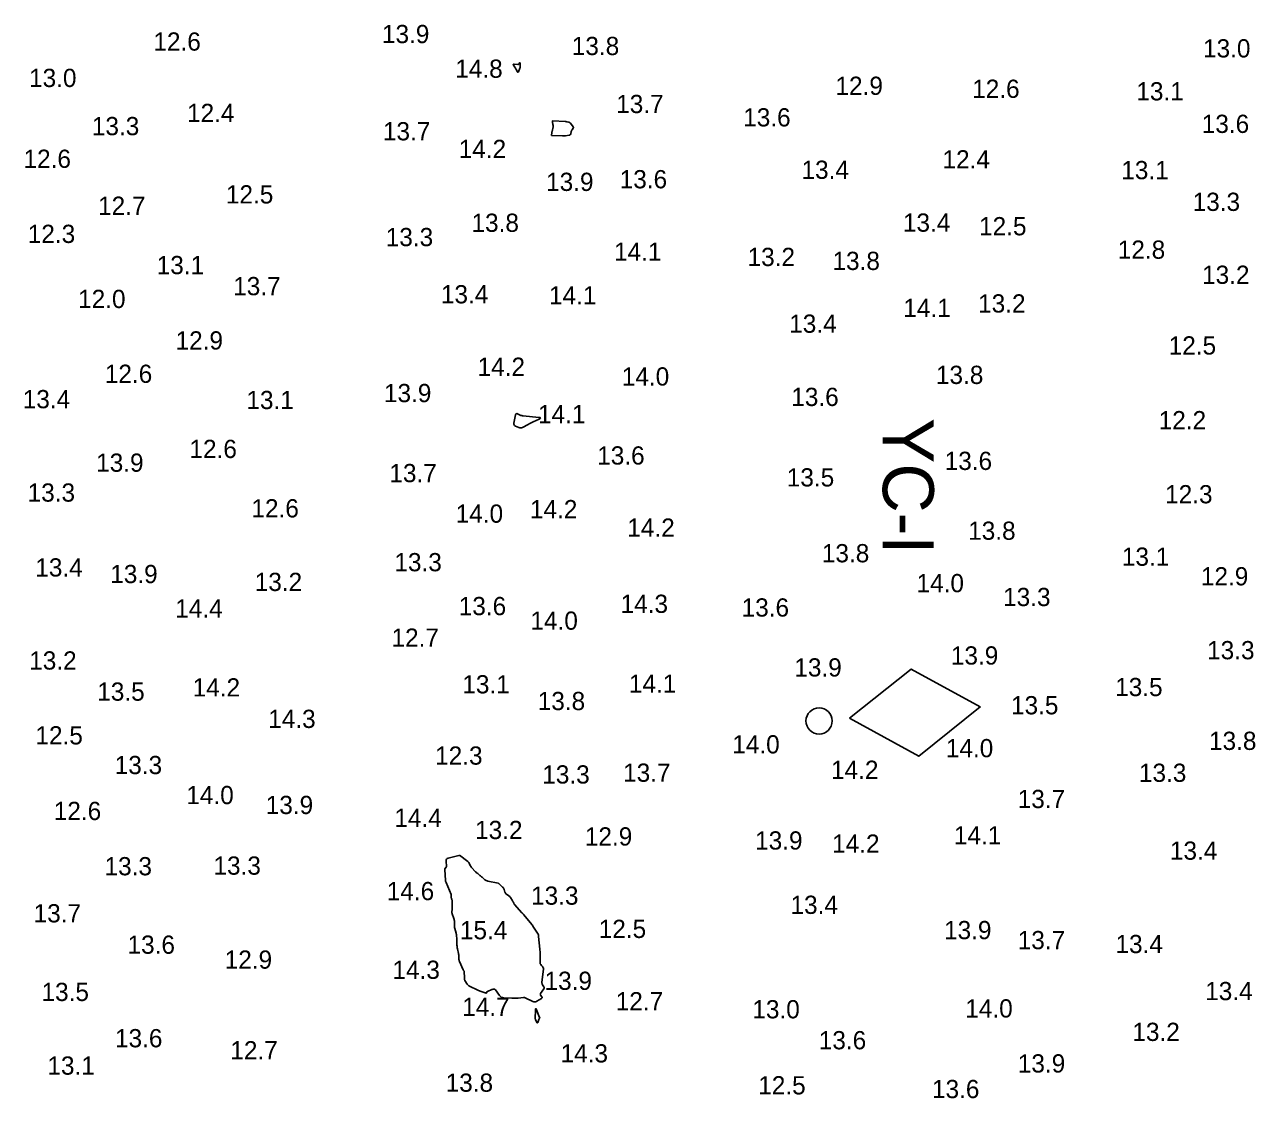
# Model space of a CAD drawing. Extents: x 1023796 to 1112670, y 656573 to 837340.
# Drawn here: x 1101088.4 to 1101426.1, y 688920.4 to 689214.9 of the extents above; entities that cross this region are included whole.
import ezdxf

# ---------------------------------------------------------------- set-up
doc = ezdxf.new("R2010")
doc.units = 0
for name, color, linetype in [('V-CHAN-CONT-15FT', 7, 'Continuous'), ('V-CHAN-NAID', 7, 'Continuous'), ('V-TOPO-SOUN', 7, 'Continuous')]:
    doc.layers.add(name, color=color, linetype=linetype)

msp = doc.modelspace()

# ---------------------------------------------------------------- linework, layer by layer
at = {"layer": 'V-CHAN-CONT-15FT'}
for points in [[(1101224.36, 689203.3), (1101224.33, 689203.15), (1101224.28, 689203), (1101223.86, 689202), (1101223.79, 689201.88), (1101223.72, 689201.83), (1101223.64, 689201.87), (1101223.56, 689201.99), (1101223.21, 689202.66), (1101223.14, 689202.81), (1101223.05, 689202.96), (1101222.97, 689203.1), (1101222.88, 689203.24), (1101222.51, 689203.81), (1101222.45, 689203.93), (1101222.45, 689204.01), (1101222.52, 689204.05), (1101222.66, 689204.06), (1101223.67, 689203.97), (1101223.76, 689203.98), (1101223.83, 689204), (1101223.9, 689204.05), (1101223.96, 689204.11), (1101224.17, 689204.42), (1101224.21, 689204.48), (1101224.25, 689204.49), (1101224.27, 689204.46), (1101224.29, 689204.39), (1101224.37, 689203.62), (1101224.37, 689203.46)], [(1101238.44, 689185.87), (1101238.4, 689185.76), (1101238.36, 689185.63), (1101238.19, 689184.94), (1101238.14, 689184.8), (1101238.05, 689184.69), (1101237.94, 689184.62), (1101237.79, 689184.58), (1101236.8, 689184.44), (1101236.58, 689184.41), (1101236.36, 689184.39), (1101236.14, 689184.39), (1101235.92, 689184.39), (1101233.08, 689184.49), (1101232.98, 689184.51), (1101232.92, 689184.56), (1101232.89, 689184.63), (1101232.9, 689184.73), (1101232.98, 689185.18), (1101233, 689185.29), (1101233.03, 689185.4), (1101233.05, 689185.51), (1101233.08, 689185.62), (1101233.38, 689186.88), (1101233.4, 689186.97), (1101233.4, 689187.06), (1101233.4, 689187.14), (1101233.39, 689187.23), (1101233.31, 689187.58), (1101233.29, 689187.66), (1101233.27, 689187.75), (1101233.26, 689187.84), (1101233.24, 689187.92), (1101233.16, 689188.33), (1101233.16, 689188.41), (1101233.18, 689188.47), (1101233.24, 689188.51), (1101233.32, 689188.51), (1101236.68, 689188.35), (1101236.81, 689188.35), (1101236.94, 689188.33), (1101237.07, 689188.31), (1101237.2, 689188.28), (1101237.71, 689188.17), (1101237.83, 689188.13), (1101237.94, 689188.07), (1101238.04, 689188), (1101238.13, 689187.9), (1101238.87, 689186.92), (1101238.93, 689186.82), (1101238.95, 689186.71), (1101238.93, 689186.61), (1101238.88, 689186.51), (1101238.57, 689186.09), (1101238.5, 689185.99)], [(1101227.18, 689105.62), (1101226.84, 689105.45), (1101226.51, 689105.27), (1101224.96, 689104.44), (1101224.72, 689104.34), (1101224.48, 689104.3), (1101224.24, 689104.32), (1101224, 689104.4), (1101223.01, 689104.83), (1101222.8, 689104.96), (1101222.67, 689105.12), (1101222.61, 689105.33), (1101222.62, 689105.57), (1101223.08, 689107.93), (1101223.14, 689108.1), (1101223.24, 689108.2), (1101223.38, 689108.23), (1101223.56, 689108.18), (1101224.35, 689107.83), (1101224.54, 689107.75), (1101224.75, 689107.69), (1101224.96, 689107.64), (1101225.17, 689107.61), (1101229.45, 689107.2), (1101229.78, 689107.14), (1101229.9, 689107.04), (1101229.81, 689106.91), (1101229.53, 689106.74), (1101227.87, 689105.96), (1101227.52, 689105.79)], [(1101207.58, 688958.27), (1101207.54, 688958.46), (1101207.53, 688958.64), (1101207.5, 688959.41), (1101207.48, 688959.6), (1101207.46, 688959.79), (1101207.43, 688959.98), (1101207.4, 688960.16), (1101207.12, 688961.43), (1101207.07, 688961.67), (1101207.03, 688961.91), (1101207.01, 688962.15), (1101206.99, 688962.39), (1101206.94, 688963.48), (1101206.94, 688963.66), (1101206.93, 688963.85), (1101206.92, 688964.03), (1101206.91, 688964.22), (1101206.88, 688964.96), (1101206.87, 688965.15), (1101206.85, 688965.33), (1101206.81, 688965.51), (1101206.77, 688965.69), (1101206.4, 688967.02), (1101206.35, 688967.24), (1101206.31, 688967.47), (1101206.29, 688967.69), (1101206.28, 688967.92), (1101206.28, 688968.82), (1101206.27, 688969.05), (1101206.25, 688969.27), (1101206.2, 688969.49), (1101206.13, 688969.7), (1101205.68, 688970.97), (1101205.64, 688971.12), (1101205.61, 688971.28), (1101205.6, 688971.44), (1101205.61, 688971.6), (1101205.68, 688972.24), (1101205.7, 688972.4), (1101205.71, 688972.56), (1101205.71, 688972.72), (1101205.71, 688972.88), (1101205.65, 688974.64), (1101205.65, 688974.72), (1101205.64, 688974.8), (1101205.62, 688974.88), (1101205.59, 688974.95), (1101205.48, 688975.26), (1101205.46, 688975.34), (1101205.44, 688975.41), (1101205.43, 688975.49), (1101205.43, 688975.57), (1101205.43, 688975.98), (1101205.42, 688976.08), (1101205.41, 688976.17), (1101205.39, 688976.26), (1101205.36, 688976.35), (1101204.02, 688979.63), (1101204, 688979.68), (1101203.98, 688979.72), (1101203.96, 688979.77), (1101203.94, 688979.82), (1101203.87, 688980.01), (1101203.85, 688980.05), (1101203.84, 688980.1), (1101203.83, 688980.15), (1101203.82, 688980.2), (1101203.63, 688983.21), (1101203.63, 688983.29), (1101203.65, 688983.36), (1101203.68, 688983.42), (1101203.73, 688983.48), (1101203.97, 688983.69), (1101204.02, 688983.74), (1101204.05, 688983.81), (1101204.07, 688983.87), (1101204.08, 688983.95), (1101204.03, 688985.56), (1101204.05, 688985.83), (1101204.16, 688986.04), (1101204.33, 688986.19), (1101204.58, 688986.29), (1101207.54, 688986.97), (1101207.56, 688986.98), (1101207.57, 688986.99), (1101207.59, 688987), (1101207.6, 688987.01), (1101207.65, 688987.08), (1101207.66, 688987.09), (1101207.67, 688987.09), (1101207.68, 688987.09), (1101207.7, 688987.09), (1101209.95, 688985.41), (1101210.07, 688985.3), (1101210.18, 688985.18), (1101210.28, 688985.05), (1101210.35, 688984.9), (1101210.62, 688984.29), (1101210.7, 688984.14), (1101210.78, 688984), (1101210.88, 688983.86), (1101210.99, 688983.74), (1101212.11, 688982.57), (1101212.25, 688982.43), (1101212.39, 688982.29), (1101212.53, 688982.16), (1101212.68, 688982.04), (1101213.28, 688981.54), (1101213.43, 688981.41), (1101213.59, 688981.29), (1101213.74, 688981.16), (1101213.88, 688981.03), (1101214.66, 688980.38), (1101214.84, 688980.24), (1101215.04, 688980.12), (1101215.25, 688980.04), (1101215.47, 688979.98), (1101218.33, 688979.38), (1101218.37, 688979.37), (1101218.41, 688979.35), (1101218.45, 688979.33), (1101218.49, 688979.3), (1101218.63, 688979.19), (1101218.66, 688979.16), (1101218.7, 688979.13), (1101218.73, 688979.1), (1101218.76, 688979.07), (1101219.51, 688978.35), (1101219.64, 688978.21), (1101219.74, 688978.07), (1101219.83, 688977.91), (1101219.9, 688977.73), (1101220.15, 688976.99), (1101220.22, 688976.82), (1101220.31, 688976.67), (1101220.43, 688976.54), (1101220.57, 688976.42), (1101221.2, 688975.99), (1101221.34, 688975.88), (1101221.47, 688975.75), (1101221.59, 688975.62), (1101221.69, 688975.47), (1101222.15, 688974.73), (1101222.21, 688974.63), (1101222.27, 688974.53), (1101222.32, 688974.44), (1101222.37, 688974.34), (1101222.56, 688973.93), (1101222.61, 688973.83), (1101222.67, 688973.74), (1101222.73, 688973.65), (1101222.8, 688973.56), (1101224.79, 688971.3), (1101224.84, 688971.25), (1101224.89, 688971.2), (1101224.94, 688971.15), (1101224.99, 688971.1), (1101225.19, 688970.92), (1101225.24, 688970.88), (1101225.29, 688970.83), (1101225.33, 688970.78), (1101225.38, 688970.72), (1101227.49, 688968.05), (1101227.52, 688968.02), (1101227.54, 688967.99), (1101227.57, 688967.97), (1101227.6, 688967.94), (1101227.77, 688967.82), (1101227.78, 688967.82), (1101227.79, 688967.81), (1101227.79, 688967.81), (1101227.79, 688967.8), (1101227.81, 688967.77), (1101227.81, 688967.77), (1101227.81, 688967.76), (1101227.82, 688967.75), (1101227.82, 688967.75), (1101227.82, 688967.69), (1101227.82, 688967.67), (1101227.82, 688967.66), (1101227.83, 688967.65), (1101227.83, 688967.64), (1101229.29, 688965.43), (1101229.32, 688965.38), (1101229.33, 688965.33), (1101229.35, 688965.28), (1101229.35, 688965.23), (1101229.36, 688965.02), (1101229.36, 688964.96), (1101229.36, 688964.91), (1101229.36, 688964.86), (1101229.37, 688964.81), (1101229.73, 688961.33), (1101229.74, 688961.25), (1101229.74, 688961.18), (1101229.75, 688961.1), (1101229.76, 688961.02), (1101229.78, 688960.7), (1101229.79, 688960.63), (1101229.79, 688960.55), (1101229.79, 688960.47), (1101229.8, 688960.39), (1101229.85, 688957.39), (1101229.86, 688957.31), (1101229.88, 688957.23), (1101229.92, 688957.16), (1101229.98, 688957.09), (1101230.22, 688956.84), (1101230.28, 688956.77), (1101230.33, 688956.7), (1101230.39, 688956.64), (1101230.44, 688956.56), (1101230.66, 688956.24), (1101230.71, 688956.17), (1101230.74, 688956.08), (1101230.75, 688955.99), (1101230.75, 688955.9), (1101230.31, 688952.19), (1101230.31, 688952.02), (1101230.33, 688951.86), (1101230.38, 688951.71), (1101230.46, 688951.56), (1101230.84, 688950.99), (1101230.91, 688950.85), (1101230.93, 688950.7), (1101230.9, 688950.56), (1101230.83, 688950.42), (1101229.94, 688949.15), (1101229.88, 688949.03), (1101229.86, 688948.91), (1101229.88, 688948.79), (1101229.95, 688948.67), (1101230.3, 688948.2), (1101230.36, 688948.09), (1101230.37, 688947.99), (1101230.32, 688947.89), (1101230.23, 688947.81), (1101228.92, 688947.01), (1101228.66, 688946.89), (1101228.39, 688946.84), (1101228.12, 688946.86), (1101227.85, 688946.96), (1101225.69, 688947.99), (1101225.66, 688948), (1101225.62, 688948.02), (1101225.59, 688948.03), (1101225.55, 688948.04), (1101225.35, 688948.1), (1101225.34, 688948.1), (1101225.33, 688948.1), (1101225.32, 688948.1), (1101225.3, 688948.1), (1101225.25, 688948.09), (1101225.22, 688948.09), (1101225.21, 688948.09), (1101223.77, 688947.87), (1101223.63, 688947.85), (1101223.48, 688947.84), (1101223.33, 688947.84), (1101223.19, 688947.84), (1101222.6, 688947.88), (1101222.45, 688947.89), (1101222.3, 688947.9), (1101222.16, 688947.9), (1101222.01, 688947.91), (1101219.76, 688947.99), (1101219.44, 688948.04), (1101219.15, 688948.15), (1101218.9, 688948.33), (1101218.69, 688948.57), (1101217.54, 688950.19), (1101217.52, 688950.21), (1101217.51, 688950.23), (1101217.49, 688950.25), (1101217.48, 688950.27), (1101217.41, 688950.33), (1101217.4, 688950.35), (1101217.38, 688950.36), (1101217.36, 688950.36), (1101217.34, 688950.36), (1101216.89, 688950.32), (1101216.81, 688950.31), (1101216.74, 688950.29), (1101216.66, 688950.27), (1101216.58, 688950.24), (1101215.37, 688949.73), (1101215.32, 688949.7), (1101215.28, 688949.67), (1101215.24, 688949.63), (1101215.22, 688949.58), (1101215.13, 688949.37), (1101215.1, 688949.32), (1101215.07, 688949.29), (1101215.03, 688949.29), (1101214.97, 688949.29), (1101213.62, 688949.7), (1101213.38, 688949.78), (1101213.14, 688949.87), (1101212.91, 688949.97), (1101212.68, 688950.07), (1101210.42, 688951.2), (1101210.24, 688951.3), (1101210.08, 688951.43), (1101209.94, 688951.57), (1101209.81, 688951.74), (1101209.17, 688952.72), (1101209.15, 688952.76), (1101209.13, 688952.8), (1101209.11, 688952.84), (1101209.1, 688952.88), (1101209.04, 688953.04), (1101209.03, 688953.08), (1101209.02, 688953.12), (1101209.02, 688953.16), (1101209.02, 688953.2), (1101209.03, 688953.35), (1101209.04, 688953.39), (1101209.04, 688953.43), (1101209.04, 688953.47), (1101209.04, 688953.51), (1101208.98, 688955.08), (1101208.98, 688955.13), (1101208.97, 688955.18), (1101208.95, 688955.23), (1101208.93, 688955.28), (1101208.82, 688955.46), (1101208.8, 688955.51), (1101208.77, 688955.55), (1101208.75, 688955.6), (1101208.73, 688955.65), (1101207.7, 688957.91), (1101207.63, 688958.09)], [(1101229.53, 688942.15), (1101229.51, 688942.11), (1101229.49, 688942.06), (1101229.15, 688941.19), (1101229.09, 688941.08), (1101229.03, 688941.04), (1101228.97, 688941.08), (1101228.91, 688941.19), (1101228.58, 688942.04), (1101228.57, 688942.07), (1101228.56, 688942.09), (1101228.55, 688942.11), (1101228.53, 688942.14), (1101228.47, 688942.22), (1101228.46, 688942.25), (1101228.45, 688942.27), (1101228.45, 688942.3), (1101228.44, 688942.32), (1101228.51, 688944.61), (1101228.54, 688944.91), (1101228.6, 688945.01), (1101228.7, 688944.94), (1101228.83, 688944.67), (1101229.68, 688942.59), (1101229.69, 688942.55), (1101229.7, 688942.5), (1101229.69, 688942.46), (1101229.67, 688942.42), (1101229.58, 688942.24), (1101229.55, 688942.2)]]:
    msp.add_lwpolyline(points, close=True, dxfattribs=at)
at = {"layer": 'V-CHAN-NAID'}
msp.add_lwpolyline([(1101314.73, 689024.65), (1101333.7, 689014.25), (1101350.59, 689027.76), (1101331.62, 689038.16)], close=True, dxfattribs=at)
msp.add_circle((1101306.36, 689023.92), 3.6, dxfattribs=at)

# ---------------------------------------------------------------- texts
msp.add_text('YC-I', height=14, rotation=270, dxfattribs=at).set_placement((1101323.83, 689107.05))
at = {"layer": 'V-TOPO-SOUN'}
for s, p in [('12.6 ', (1101123.69, 689207.8)), ('13.9 ', (1101186.41, 689209.86)), ('13.8 ', (1101238.5, 689206.58)), ('13.0 ', (1101411.7, 689205.93)), ('14.8 ', (1101206.52, 689200.35)), ('13.0 ', (1101089.58, 689197.82)), ('12.9 ', (1101310.85, 689195.66)), ('12.6 ', (1101348.36, 689194.84)), ('13.1 ', (1101393.4, 689194.15)), ('13.7 ', (1101250.68, 689190.67)), ('12.4 ', (1101132.93, 689188.21)), ('13.6 ', (1101285.53, 689187)), ('13.3 ', (1101106.81, 689184.6)), ('13.6 ', (1101411.35, 689185.22)), ('13.7 ', (1101186.67, 689183.19)), ('14.2 ', (1101207.47, 689178.34)), ('12.6 ', (1101088.06, 689175.64)), ('12.4 ', (1101340.21, 689175.48)), ('13.6 ', (1101251.64, 689170.03)), ('13.4 ', (1101301.53, 689172.63)), ('13.1 ', (1101389.27, 689172.53)), ('13.9 ', (1101231.45, 689169.31)), ('12.5 ', (1101143.59, 689165.87)), ('13.3 ', (1101408.85, 689163.83)), ('12.7 ', (1101108.52, 689162.75)), ('13.8 ', (1101210.98, 689158.09)), ('13.4 ', (1101329.35, 689158.13)), ('12.5 ', (1101350.25, 689157.14)), ('12.3 ', (1101089.23, 689155.04)), ('13.3 ', (1101187.45, 689154.16)), ('14.1 ', (1101250.09, 689150.15)), ('12.8 ', (1101388.31, 689150.71)), ('13.1 ', (1101124.6, 689146.48)), ('13.2 ', (1101286.73, 689148.71)), ('13.8 ', (1101310.03, 689147.63)), ('13.2 ', (1101411.44, 689143.82)), ('13.7 ', (1101145.59, 689140.7)), ('12.0 ', (1101103.04, 689137.19)), ('13.4 ', (1101202.58, 689138.47)), ('14.1 ', (1101232.24, 689138.18)), ('14.1 ', (1101329.46, 689134.73)), ('13.2 ', (1101349.99, 689135.95)), ('13.4 ', (1101298.15, 689130.4)), ('12.9 ', (1101129.78, 689125.81)), ('12.5 ', (1101402.28, 689124.43)), ('12.6 ', (1101110.37, 689116.66)), ('14.2 ', (1101212.65, 689118.59)), ('14.0 ', (1101252.22, 689115.93)), ('13.8 ', (1101338.41, 689116.36)), ('13.4 ', (1101087.85, 689109.7)), ('13.1 ', (1101149.21, 689109.47)), ('13.9 ', (1101186.96, 689111.37)), ('13.6 ', (1101298.72, 689110.32)), ('14.1 ', (1101229.23, 689105.6)), ('12.2 ', (1101399.53, 689103.93)), ('12.6 ', (1101133.59, 689096.05)), ('13.9 ', (1101107.99, 689092.28)), ('13.6 ', (1101245.47, 689094.25)), ('13.6 ', (1101340.81, 689092.77)), ('13.7 ', (1101188.44, 689089.42)), ('13.5 ', (1101297.49, 689088.24)), ('13.3 ', (1101089.19, 689084.08)), ('12.3 ', (1101401.3, 689083.62)), ('12.6 ', (1101150.59, 689079.75)), ('14.2 ', (1101227.02, 689079.52)), ('14.0 ', (1101206.64, 689078.3)), ('14.2 ', (1101253.73, 689074.46)), ('13.8 ', (1101347.26, 689073.61)), ('13.8 ', (1101307.11, 689067.44)), ('13.1 ', (1101389.43, 689066.49)), ('13.4 ', (1101091.29, 689063.54)), ('13.9 ', (1101111.86, 689061.73)), ('13.3 ', (1101189.82, 689064.98)), ('13.2 ', (1101151.5, 689059.57)), ('14.0 ', (1101333.09, 689059.24)), ('12.9 ', (1101411.11, 689061.11)), ('13.3 ', (1101356.84, 689055.43)), ('14.4 ', (1101129.68, 689052.29)), ('13.6 ', (1101207.48, 689052.94)), ('14.3 ', (1101251.89, 689053.56)), ('13.6 ', (1101285.1, 689052.55)), ('14.0 ', (1101227.15, 689048.94)), ('12.7 ', (1101189.03, 689044.28)), ('13.9 ', (1101342.51, 689039.39)), ('13.3 ', (1101412.82, 689040.84)), ('13.2 ', (1101089.62, 689038.01)), ('13.9 ', (1101299.56, 689036.11)), ('13.1 ', (1101208.46, 689031.48)), ('14.1 ', (1101254.16, 689031.65)), ('13.5 ', (1101108.29, 689029.48)), ('14.2 ', (1101134.47, 689030.63)), ('13.5 ', (1101387.59, 689030.73)), ('13.8 ', (1101229.15, 689026.89)), ('13.5 ', (1101359.01, 689025.74)), ('14.3 ', (1101155.2, 689022)), ('12.5 ', (1101091.33, 689017.48)), ('14.0 ', (1101282.53, 689015.01)), ('13.8 ', (1101413.34, 689015.97)), ('12.3 ', (1101201, 689011.93)), ('14.0 ', (1101341.13, 689013.97)), ('13.3 ', (1101113.08, 689009.34)), ('14.2 ', (1101309.63, 689008.03)), ('13.3 ', (1101230.4, 689006.75)), ('13.7 ', (1101252.58, 689007.24)), ('13.3 ', (1101394.11, 689007.21)), ('14.0 ', (1101132.73, 689001.1)), ('13.9 ', (1101154.52, 688998.38)), ('13.7 ', (1101360.85, 689000.02)), ('12.6 ', (1101096.36, 688996.74)), ('14.4 ', (1101189.82, 688994.87)), ('13.2 ', (1101211.96, 688991.52)), ('12.9 ', (1101242.08, 688989.75)), ('13.9 ', (1101288.8, 688988.64)), ('14.2 ', (1101309.93, 688987.78)), ('14.1 ', (1101343.33, 688990.05)), ('13.4 ', (1101402.61, 688985.85)), ('13.3 ', (1101110.29, 688981.58)), ('13.3 ', (1101140.18, 688981.75)), ('14.6 ', (1101187.73, 688974.76)), ('13.3 ', (1101227.32, 688973.51)), ('13.4 ', (1101298.51, 688970.99)), ('13.7 ', (1101090.83, 688968.66)), ('15.4 ', (1101207.8, 688964.03)), ('12.5 ', (1101245.89, 688964.39)), ('13.9 ', (1101340.64, 688964.06)), ('13.7 ', (1101360.85, 688961.31)), ('13.6 ', (1101116.6, 688960.06)), ('13.4 ', (1101387.68, 688960.23)), ('12.9 ', (1101143.26, 688955.96)), ('14.3 ', (1101189.29, 688953.17)), ('13.5 ', (1101093, 688947.1)), ('13.9 ', (1101231.02, 688950.15)), ('13.4 ', (1101412.29, 688947.33)), ('12.7 ', (1101250.55, 688944.54)), ('14.7 ', (1101208.42, 688943)), ('13.0 ', (1101288.04, 688942.34)), ('14.0 ', (1101346.47, 688942.57)), ('13.6 ', (1101113.16, 688934.4)), ('13.6 ', (1101306.27, 688933.85)), ('13.2 ', (1101392.31, 688936.14)), ('12.7 ', (1101144.8, 688931.09)), ('14.3 ', (1101235.42, 688930.24)), ('13.1 ', (1101094.61, 688926.89)), ('13.9 ', (1101360.88, 688927.48)), ('13.8 ', (1101203.89, 688922.2)), ('12.5 ', (1101289.65, 688921.48)), ('13.6 ', (1101337.33, 688920.46))]:
    msp.add_text(s, height=5, dxfattribs=at).set_placement(p)

doc.saveas('drawing.dxf')
